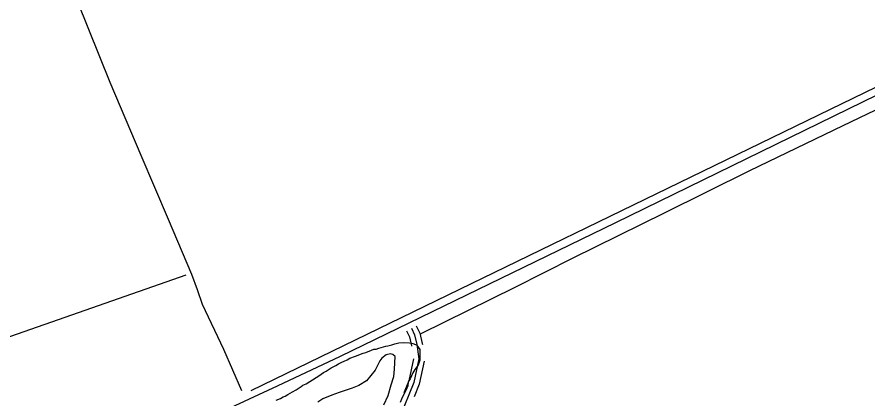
# Model space of a CAD drawing. Extents: x 3161514 to 3199414, y 831166 to 856601.
# Drawn here: x 3172562 to 3174900, y 849114 to 850162 of the extents above; entities that cross this region are included whole.
import ezdxf

# ---------------------------------------------------------------- set-up
doc = ezdxf.new("R2010")
doc.units = 0
for name, color, linetype in [('V-ROAD-CNTR', 7, 'Continuous'), ('V-SITE-VEGE', 7, 'Continuous'), ('V-TOPO-SHOR', 7, 'Continuous')]:
    doc.layers.add(name, color=color, linetype=linetype)

msp = doc.modelspace()

# ---------------------------------------------------------------- linework, layer by layer
at = {"layer": 'V-ROAD-CNTR'}
for points in [[(3175245.4, 850104.3), (3174206.5, 849596.9), (3173450.2, 849230.4), (3173277.2, 849149.2), (3173109.6, 849071.4), (3172741.5, 848902.9), (3172175.4, 848644.6), (3171923.7, 848527.9), (3171834.7, 848486.1), (3171782.1, 848463.7), (3171722.3, 848438.1), (3171676.2, 848419), (3171600, 848392.8), (3171472.8, 848348.3), (3171316.7, 848295.3), (3170575.8, 848048.9), (3170151.9, 847903.9), (3169724.4, 847758.9)], [(3173659, 849314.4), (3173668.6, 849294.8), (3173675.5, 849265.6), (3173675.9, 849262.8)], [(3173645.5, 849307.7), (3173654.4, 849289.7), (3173660.7, 849262.8), (3173666.5, 849223.9), (3173652.8, 849159.2), (3173613.4, 849061.9)], [(3173632.1, 849301.1), (3173640.2, 849284.6), (3173646, 849259.9), (3173646.2, 849258.3)], [(3173651.3, 849224.1), (3173638.4, 849163.6), (3173625.1, 849130.7)], [(3173680.6, 849217.9), (3173667.2, 849154.8), (3173652.9, 849119.5)]]:
    msp.add_lwpolyline(points, dxfattribs=at)
at = {"layer": 'V-SITE-VEGE'}
msp.add_lwpolyline([(3173274.3, 849110.8), (3173286.1, 849115.2), (3173293.1, 849119.8), (3173299, 849121.5), (3173306, 849126.1), (3173318.9, 849133.4), (3173328.9, 849138.8), (3173342.8, 849148), (3173347.8, 849151.7), (3173356.7, 849155.2), (3173383.7, 849172.7), (3173391.6, 849177.2), (3173404.6, 849186.4), (3173411.6, 849190), (3173425.5, 849199.2), (3173438.4, 849205.5), (3173445.4, 849210.1), (3173454.3, 849214.6), (3173461.2, 849217.3), (3173469.2, 849220.9), (3173476.1, 849225.4), (3173491.9, 849231.6), (3173513.6, 849239.5), (3173520.5, 849241.2), (3173536.3, 849247.4), (3173542.2, 849250.1), (3173549.1, 849250.8), (3173556, 849253.5), (3173575.6, 849258.5), (3173580.5, 849259.3), (3173592.3, 849262.7), (3173600.2, 849265.3), (3173611, 849267.8), (3173623.7, 849268.3), (3173640.2, 849267.7), (3173649.8, 849266.3), (3173656.5, 849263.2), (3173659.4, 849262.1), (3173668.6, 849249.1), (3173669.3, 849242.2), (3173668.4, 849219.9), (3173664, 849206.5), (3173654.8, 849194.2), (3173649.6, 849185.6), (3173642.2, 849169.4), (3173637, 849160.9), (3173635.6, 849150.2), (3173631.2, 849138.7), (3173620.7, 849117.7), (3173614.4, 849104.4)], dxfattribs=at)
at = {"layer": 'V-TOPO-SHOR'}
for p, q in [((3175775.8, 850384.1), (3173204.3, 849135.7)), ((3171730.3, 849001.8), (3173027.3, 849454.4))]:
    msp.add_line(p, q, dxfattribs=at)
for points in [[(3173179.4, 849135.8), (3173130.4, 849249.4), (3173071.3, 849373), (3173058.3, 849413.3), (3173042.6, 849455.5), (3172978.1, 849606.3), (3172903.3, 849782.2), (3172817.8, 849982.1), (3172729, 850202.9), (3172632.9, 850428.7), (3172540.3, 850658.6), (3172429.4, 850919.6), (3172331.6, 851159.6), (3172219.2, 851415.2), (3172185.6, 851502.2)], [(3173672.8, 849293.6), (3173930.5, 849421), (3174090.3, 849500.7), (3174340.7, 849624.5), (3174575.4, 849740.5), (3174832, 849864.8), (3175009.5, 849949.6), (3175171.2, 850029.3), (3175349.2, 850113.4), (3175356.4, 850110.9), (3175361.3, 850106.5), (3175371.9, 850093.9)], [(3173569.5, 849097.5), (3173581.9, 849123.2), (3173590.1, 849152.1), (3173597.3, 849175.8), (3173599.4, 849195.8), (3173601, 849230.4), (3173594.8, 849236), (3173588.6, 849237.7), (3173576.7, 849234.9), (3173564.7, 849225.7), (3173559, 849218.4), (3173545.9, 849192.4), (3173522, 849163.5), (3173501.6, 849150.3), (3173483, 849143.6), (3173447.4, 849131.9), (3173427.1, 849124.6), (3173402.1, 849113.8), (3173389, 849105.4)]]:
    msp.add_lwpolyline(points, dxfattribs=at)

doc.saveas('drawing.dxf')
